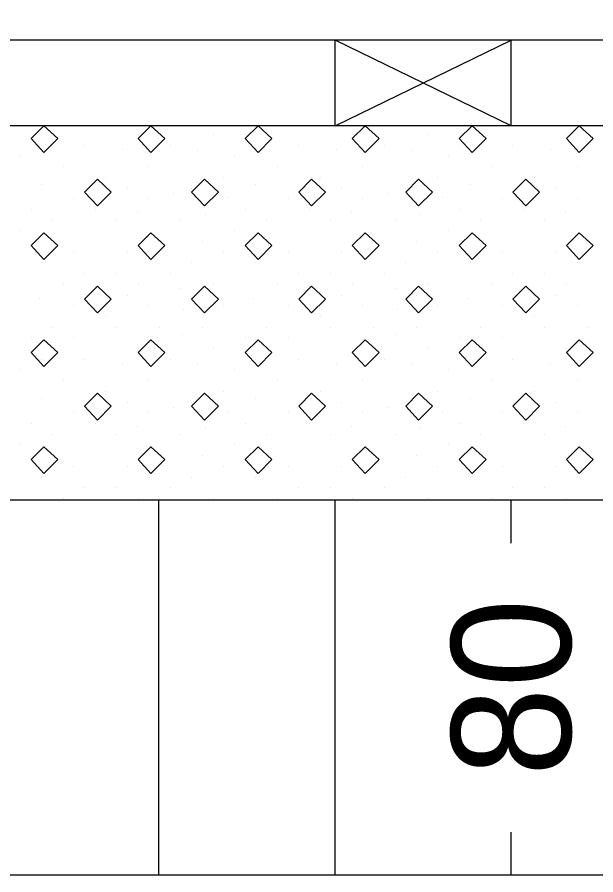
# Model space of a CAD drawing. Extents: x 1313964 to 1316843, y 2087046 to 2096619.
# Drawn here: x 1314121.487 to 1314124.774, y 2089873.434 to 2089878.308 of the extents above; entities that cross this region are included whole.
import ezdxf

# ---------------------------------------------------------------- set-up
doc = ezdxf.new("R2010")
doc.units = 0
doc.layers.add('B-Sub-Contour', color=7, linetype='Continuous')
doc.layers.add('Default', color=7, linetype='Continuous')

# ---------------------------------------------------------------- blocks, each defined once
blk = doc.blocks.new('POINT_DISPLAY')
at = {"layer": 'Default'}
blk.add_line((0, 0), (0, 0), dxfattribs=at)

msp = doc.modelspace()

# ---------------------------------------------------------------- linework, layer by layer
at = {"layer": 'B-Sub-Contour'}
for points in [[(1314136.7248, 2089873.4343), (1314136.7248, 2089916.3058), (1314075.306, 2089916.3058), (1314075.306, 2089873.4343), (1314136.7248, 2089873.4343)], [(1314134.2924, 2089878.1775), (1314089.2925, 2089878.1775)], [(1314123.2924, 2089877.691), (1314124.2924, 2089878.1775)], [(1314124.2924, 2089877.691), (1314123.2924, 2089878.1775)], [(1314123.2924, 2089877.691), (1314123.2924, 2089878.1775)], [(1314124.2924, 2089877.691), (1314124.2924, 2089878.1775)], [(1314134.2924, 2089877.691), (1314082.6033, 2089877.691)], [(1314134.2924, 2089875.5627), (1314082.6033, 2089875.5627)], [(1314122.2924, 2089873.4343), (1314122.2924, 2089875.5627)], [(1314122.2924, 2089873.4343), (1314122.2924, 2089875.5627)], [(1314123.2924, 2089873.4343), (1314123.2924, 2089875.5627)], [(1314124.2924, 2089875.3194), (1314124.2924, 2089875.5627)], [(1314124.2924, 2089875.3194), (1314124.2924, 2089875.5627)], [(1314124.2924, 2089873.4343), (1314124.2924, 2089873.6775)], [(1314124.2924, 2089873.4343), (1314124.2924, 2089873.6775)]]:
    msp.add_lwpolyline(points, dxfattribs=at)
for points in [[(1314121.639, 2089877.691), (1314121.566, 2089877.6181), (1314121.639, 2089877.539), (1314121.7181, 2089877.6181)], [(1314122.2471, 2089877.691), (1314122.1741, 2089877.6181), (1314122.2471, 2089877.539), (1314122.3262, 2089877.6181)], [(1314122.8552, 2089877.691), (1314122.7823, 2089877.6181), (1314122.8552, 2089877.539), (1314122.9343, 2089877.6181)], [(1314123.4633, 2089877.691), (1314123.3904, 2089877.6181), (1314123.4633, 2089877.539), (1314123.5424, 2089877.6181)], [(1314124.0714, 2089877.691), (1314123.9985, 2089877.6181), (1314124.0714, 2089877.539), (1314124.1505, 2089877.6181)], [(1314124.6795, 2089877.691), (1314124.6066, 2089877.6181), (1314124.6795, 2089877.539), (1314124.7586, 2089877.6181)], [(1314121.9431, 2089877.387), (1314121.8701, 2089877.314), (1314121.9431, 2089877.235), (1314122.0221, 2089877.314)], [(1314122.5512, 2089877.387), (1314122.4782, 2089877.314), (1314122.5512, 2089877.235), (1314122.6302, 2089877.314)], [(1314123.1593, 2089877.387), (1314123.0863, 2089877.314), (1314123.1593, 2089877.235), (1314123.2383, 2089877.314)], [(1314123.7674, 2089877.387), (1314123.6944, 2089877.314), (1314123.7674, 2089877.235), (1314123.8464, 2089877.314)], [(1314124.3755, 2089877.387), (1314124.3025, 2089877.314), (1314124.3755, 2089877.235), (1314124.4545, 2089877.314)], [(1314121.639, 2089877.0829), (1314121.566, 2089877.01), (1314121.639, 2089876.9309), (1314121.7181, 2089877.01)], [(1314122.2471, 2089877.0829), (1314122.1741, 2089877.01), (1314122.2471, 2089876.9309), (1314122.3262, 2089877.01)], [(1314122.8552, 2089877.0829), (1314122.7823, 2089877.01), (1314122.8552, 2089876.9309), (1314122.9343, 2089877.01)], [(1314123.4633, 2089877.0829), (1314123.3904, 2089877.01), (1314123.4633, 2089876.9309), (1314123.5424, 2089877.01)], [(1314124.0714, 2089877.0829), (1314123.9985, 2089877.01), (1314124.0714, 2089876.9309), (1314124.1505, 2089877.01)], [(1314124.6795, 2089877.0829), (1314124.6066, 2089877.01), (1314124.6795, 2089876.9309), (1314124.7586, 2089877.01)], [(1314121.9431, 2089876.7789), (1314121.8701, 2089876.7059), (1314121.9431, 2089876.6268), (1314122.0221, 2089876.7059)], [(1314122.5512, 2089876.7789), (1314122.4782, 2089876.7059), (1314122.5512, 2089876.6268), (1314122.6302, 2089876.7059)], [(1314123.1593, 2089876.7789), (1314123.0863, 2089876.7059), (1314123.1593, 2089876.6268), (1314123.2383, 2089876.7059)], [(1314123.7674, 2089876.7789), (1314123.6944, 2089876.7059), (1314123.7674, 2089876.6268), (1314123.8464, 2089876.7059)], [(1314124.3755, 2089876.7789), (1314124.3025, 2089876.7059), (1314124.3755, 2089876.6268), (1314124.4545, 2089876.7059)], [(1314121.639, 2089876.4748), (1314121.566, 2089876.4018), (1314121.639, 2089876.3228), (1314121.7181, 2089876.4018)], [(1314122.2471, 2089876.4748), (1314122.1741, 2089876.4018), (1314122.2471, 2089876.3228), (1314122.3262, 2089876.4018)], [(1314122.8552, 2089876.4748), (1314122.7823, 2089876.4018), (1314122.8552, 2089876.3228), (1314122.9343, 2089876.4018)], [(1314123.4633, 2089876.4748), (1314123.3904, 2089876.4018), (1314123.4633, 2089876.3228), (1314123.5424, 2089876.4018)], [(1314124.0714, 2089876.4748), (1314123.9985, 2089876.4018), (1314124.0714, 2089876.3228), (1314124.1505, 2089876.4018)], [(1314124.6795, 2089876.4748), (1314124.6066, 2089876.4018), (1314124.6795, 2089876.3228), (1314124.7586, 2089876.4018)], [(1314121.9431, 2089876.1708), (1314121.8701, 2089876.0978), (1314121.9431, 2089876.0187), (1314122.0221, 2089876.0978)], [(1314122.5512, 2089876.1708), (1314122.4782, 2089876.0978), (1314122.5512, 2089876.0187), (1314122.6302, 2089876.0978)], [(1314123.1593, 2089876.1708), (1314123.0863, 2089876.0978), (1314123.1593, 2089876.0187), (1314123.2383, 2089876.0978)], [(1314123.7674, 2089876.1708), (1314123.6944, 2089876.0978), (1314123.7674, 2089876.0187), (1314123.8464, 2089876.0978)], [(1314124.3755, 2089876.1708), (1314124.3025, 2089876.0978), (1314124.3755, 2089876.0187), (1314124.4545, 2089876.0978)], [(1314121.639, 2089875.8667), (1314121.566, 2089875.7937), (1314121.639, 2089875.7147), (1314121.7181, 2089875.7937)], [(1314122.2471, 2089875.8667), (1314122.1741, 2089875.7937), (1314122.2471, 2089875.7147), (1314122.3262, 2089875.7937)], [(1314122.8552, 2089875.8667), (1314122.7823, 2089875.7937), (1314122.8552, 2089875.7147), (1314122.9343, 2089875.7937)], [(1314123.4633, 2089875.8667), (1314123.3904, 2089875.7937), (1314123.4633, 2089875.7147), (1314123.5424, 2089875.7937)], [(1314124.0714, 2089875.8667), (1314123.9985, 2089875.7937), (1314124.0714, 2089875.7147), (1314124.1505, 2089875.7937)], [(1314124.6795, 2089875.8667), (1314124.6066, 2089875.7937), (1314124.6795, 2089875.7147), (1314124.7586, 2089875.7937)]]:
    msp.add_lwpolyline(points, close=True, dxfattribs=at)

# ---------------------------------------------------------------- block references
at = {"layer": 'B-Sub-Contour', "xscale": 0.019951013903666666, "yscale": 0.019951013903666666, "rotation": 90}
for p in [(1314122.1741, 2089877.6409), (1314122.5998, 2089877.6409), (1314123.3904, 2089877.6409), (1314123.816, 2089877.6409), (1314124.6066, 2089877.6409), (1314121.6269, 2089877.5801), (1314121.8701, 2089877.5801), (1314122.0829, 2089877.5551), (1314122.3566, 2089877.5801), (1314122.5114, 2089877.5524), (1314122.8431, 2089877.5801), (1314123.0863, 2089877.5801), (1314123.2991, 2089877.5551), (1314123.5728, 2089877.5801), (1314123.7276, 2089877.5524), (1314124.0593, 2089877.5801), (1314124.3025, 2089877.5801), (1314124.5154, 2089877.5551), (1314121.5052, 2089877.5192), (1314122.7214, 2089877.5192), (1314123.9377, 2089877.5192), (1314121.7485, 2089877.4584), (1314122.235, 2089877.4584), (1314122.9647, 2089877.4584), (1314123.4512, 2089877.4584), (1314124.1809, 2089877.4584), (1314124.6674, 2089877.4584), (1314121.9917, 2089877.3976), (1314122.6606, 2089877.3976), (1314123.2079, 2089877.3976), (1314123.8768, 2089877.3976), (1314124.4241, 2089877.3976), (1314121.6269, 2089877.3592), (1314122.8431, 2089877.3592), (1314124.0593, 2089877.3592), (1314122.1133, 2089877.3368), (1314122.3732, 2089877.3067), (1314122.4782, 2089877.3368), (1314123.3296, 2089877.3368), (1314123.5894, 2089877.3067), (1314123.6944, 2089877.3368), (1314124.5458, 2089877.3368), (1314121.8093, 2089877.276), (1314122.235, 2089877.276), (1314122.6855, 2089877.2818), (1314123.0255, 2089877.276), (1314123.4512, 2089877.276), (1314123.9017, 2089877.2818), (1314124.2417, 2089877.276), (1314124.6674, 2089877.276), (1314121.566, 2089877.2152), (1314121.9309, 2089877.2152), (1314122.1686, 2089877.1962), (1314122.7823, 2089877.2152), (1314123.1471, 2089877.2152), (1314123.3848, 2089877.1962), (1314123.9985, 2089877.2152), (1314124.3633, 2089877.2152), (1314124.601, 2089877.1962), (1314121.6877, 2089877.1544), (1314122.0525, 2089877.1544), (1314122.4174, 2089877.1544), (1314122.5584, 2089877.1879), (1314122.9039, 2089877.1544), (1314123.2687, 2089877.1544), (1314123.6336, 2089877.1544), (1314123.7746, 2089877.1879), (1314124.1201, 2089877.1544), (1314124.485, 2089877.1544), (1314121.5052, 2089877.0936), (1314122.7214, 2089877.0936), (1314123.9377, 2089877.0936), (1314122.2958, 2089877.0328), (1314122.539, 2089877.0328), (1314123.512, 2089877.0328), (1314123.7552, 2089877.0328), (1314124.7282, 2089877.0328), (1314121.8093, 2089876.9719), (1314122.1133, 2089876.9719), (1314122.6606, 2089876.9719), (1314123.0255, 2089876.9719), (1314123.3296, 2089876.9719), (1314123.8768, 2089876.9719), (1314124.2417, 2089876.9719), (1314124.5458, 2089876.9719), (1314121.6269, 2089876.9111), (1314122.235, 2089876.9111), (1314122.4782, 2089876.9111), (1314122.8431, 2089876.9111), (1314123.4512, 2089876.9111), (1314123.6944, 2089876.9111), (1314124.0593, 2089876.9111), (1314124.6674, 2089876.9111), (1314121.8701, 2089876.8503), (1314122.0525, 2089876.8503), (1314122.3566, 2089876.8503), (1314123.0863, 2089876.8503), (1314123.2687, 2089876.8503), (1314123.5728, 2089876.8503), (1314124.3025, 2089876.8503), (1314124.485, 2089876.8503), (1314121.7485, 2089876.7895), (1314121.9309, 2089876.7758), (1314122.1741, 2089876.7895), (1314122.4174, 2089876.7682), (1314122.5998, 2089876.7895), (1314122.9647, 2089876.7895), (1314123.1471, 2089876.7758), (1314123.3904, 2089876.7895), (1314123.6336, 2089876.7682), (1314123.816, 2089876.7895), (1314124.1809, 2089876.7895), (1314124.3633, 2089876.7758), (1314124.6066, 2089876.7895), (1314121.613, 2089876.7119), (1314122.1133, 2089876.7287), (1314122.539, 2089876.7287), (1314122.8292, 2089876.7119), (1314123.3296, 2089876.7287), (1314123.7552, 2089876.7287), (1314124.0455, 2089876.7119), (1314124.5458, 2089876.7287), (1314121.8093, 2089876.6679), (1314122.235, 2089876.6679), (1314122.6606, 2089876.6679), (1314123.0255, 2089876.6679), (1314123.4512, 2089876.6679), (1314123.8768, 2089876.6679), (1314124.2417, 2089876.6679), (1314124.6674, 2089876.6679), (1314121.9917, 2089876.6071), (1314122.434, 2089876.6483), (1314123.2079, 2089876.6071), (1314123.6502, 2089876.6483), (1314124.4241, 2089876.6071), (1314121.6877, 2089876.5463), (1314122.0525, 2089876.5463), (1314122.2958, 2089876.5463), (1314122.539, 2089876.5463), (1314122.9039, 2089876.5463), (1314123.2687, 2089876.5463), (1314123.512, 2089876.5463), (1314123.7552, 2089876.5463), (1314124.1201, 2089876.5463), (1314124.485, 2089876.5463), (1314124.7282, 2089876.5463), (1314121.566, 2089876.4855), (1314121.8093, 2089876.4882), (1314122.4257, 2089876.5019), (1314122.7823, 2089876.4855), (1314123.0255, 2089876.4882), (1314123.6419, 2089876.5019), (1314123.9985, 2089876.4855), (1314124.2417, 2089876.4882), (1314122.1741, 2089876.4246), (1314122.5998, 2089876.4246), (1314123.3904, 2089876.4246), (1314123.816, 2089876.4246), (1314124.6066, 2089876.4246), (1314121.6269, 2089876.3638), (1314121.8701, 2089876.3638), (1314122.3566, 2089876.3638), (1314122.8431, 2089876.3638), (1314123.0863, 2089876.3638), (1314123.5728, 2089876.3638), (1314124.0593, 2089876.3638), (1314124.3025, 2089876.3638), (1314122.0829, 2089876.3389), (1314122.5114, 2089876.3362), (1314123.2991, 2089876.3389), (1314123.7276, 2089876.3362), (1314124.5154, 2089876.3389), (1314121.5052, 2089876.303), (1314122.7214, 2089876.303), (1314123.9377, 2089876.303), (1314121.7485, 2089876.2422), (1314122.235, 2089876.2422), (1314122.9647, 2089876.2422), (1314123.4512, 2089876.2422), (1314124.1809, 2089876.2422), (1314124.6674, 2089876.2422), (1314121.9917, 2089876.1814), (1314122.6606, 2089876.1814), (1314123.2079, 2089876.1814), (1314123.8768, 2089876.1814), (1314124.4241, 2089876.1814), (1314121.6269, 2089876.143), (1314122.1133, 2089876.1206), (1314122.4782, 2089876.1206), (1314122.8431, 2089876.143), (1314123.3296, 2089876.1206), (1314123.6944, 2089876.1206), (1314124.0593, 2089876.143), (1314124.5458, 2089876.1206), (1314122.3732, 2089876.0905), (1314123.5894, 2089876.0905), (1314121.8093, 2089876.0598), (1314122.235, 2089876.0598), (1314122.6855, 2089876.0656), (1314123.0255, 2089876.0598), (1314123.4512, 2089876.0598), (1314123.9017, 2089876.0656), (1314124.2417, 2089876.0598), (1314124.6674, 2089876.0598), (1314121.566, 2089875.999), (1314121.9309, 2089875.999), (1314122.1686, 2089875.98), (1314122.7823, 2089875.999), (1314123.1471, 2089875.999), (1314123.3848, 2089875.98), (1314123.9985, 2089875.999), (1314124.3633, 2089875.999), (1314124.601, 2089875.98), (1314121.6877, 2089875.9382), (1314122.0525, 2089875.9382), (1314122.4174, 2089875.9382), (1314122.5584, 2089875.9717), (1314122.9039, 2089875.9382), (1314123.2687, 2089875.9382), (1314123.6336, 2089875.9382), (1314123.7746, 2089875.9717), (1314124.1201, 2089875.9382), (1314124.485, 2089875.9382), (1314121.5052, 2089875.8774), (1314122.7214, 2089875.8774), (1314123.9377, 2089875.8774), (1314122.2958, 2089875.8165), (1314122.539, 2089875.8165), (1314123.512, 2089875.8165), (1314123.7552, 2089875.8165), (1314124.7282, 2089875.8165), (1314121.8093, 2089875.7557), (1314122.1133, 2089875.7557), (1314122.6606, 2089875.7557), (1314123.0255, 2089875.7557), (1314123.3296, 2089875.7557), (1314123.8768, 2089875.7557), (1314124.2417, 2089875.7557), (1314124.5458, 2089875.7557), (1314121.6269, 2089875.6949), (1314122.235, 2089875.6949), (1314122.4782, 2089875.6949), (1314122.8431, 2089875.6949), (1314123.4512, 2089875.6949), (1314123.6944, 2089875.6949), (1314124.0593, 2089875.6949), (1314124.6674, 2089875.6949), (1314121.8701, 2089875.6341), (1314122.0525, 2089875.6341), (1314122.3566, 2089875.6341), (1314123.0863, 2089875.6341), (1314123.2687, 2089875.6341), (1314123.5728, 2089875.6341), (1314124.3025, 2089875.6341), (1314124.485, 2089875.6341), (1314121.7485, 2089875.5733), (1314122.1741, 2089875.5733), (1314122.5998, 2089875.5733), (1314122.9647, 2089875.5733), (1314123.3904, 2089875.5733), (1314123.816, 2089875.5733), (1314124.1809, 2089875.5733), (1314124.6066, 2089875.5733)]:
    msp.add_blockref('POINT_DISPLAY', p, dxfattribs=at)

# ---------------------------------------------------------------- texts
at = {"layer": 'B-Sub-Contour'}
msp.add_text('80', height=0.67865, rotation=90, dxfattribs=at).set_placement((1314124.6317, 2089873.9943))
msp.add_text('80', height=0.67865, rotation=90, dxfattribs=at).set_placement((1314124.6317, 2089873.9943))

doc.saveas('drawing.dxf')
